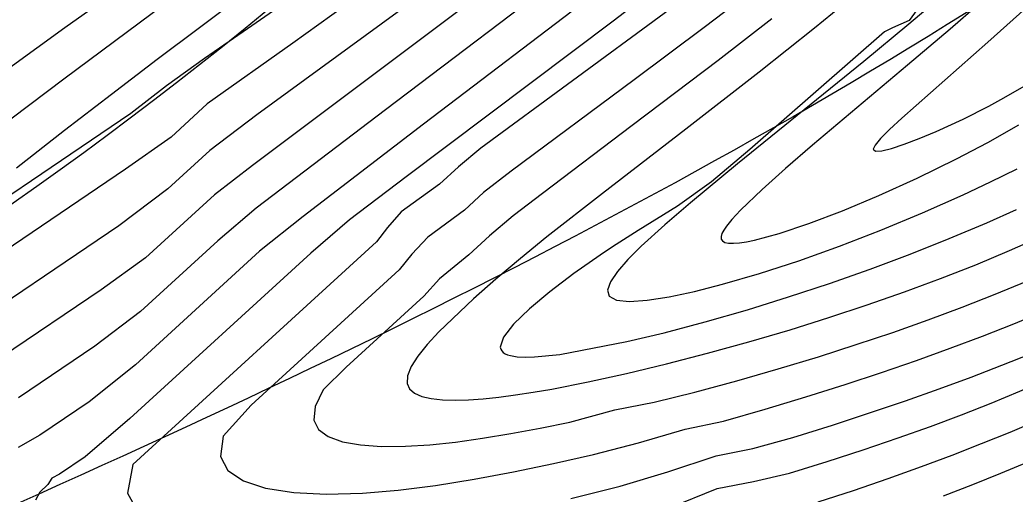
# Model space of a CAD drawing. Extents: x 2356077 to 2359823, y 225951 to 227822.
# Drawn here: x 2357645.82 to 2357663.74, y 226806.78 to 226815.32 of the extents above; entities that cross this region are included whole.
import ezdxf

# ---------------------------------------------------------------- set-up
doc = ezdxf.new("R2010")
doc.units = 0
for name, color, linetype in [('DTM Contours Major', 7, 'Continuous'), ('DTM Contours Minor', 7, 'Continuous'), ('Exist DTM Breakline', 7, 'Continuous'), ('Exist DTM Breakline Underwater', 7, 'Continuous'), ('Exist DTM Drainline', 7, 'Continuous')]:
    doc.layers.add(name, color=color, linetype=linetype)

msp = doc.modelspace()

# ---------------------------------------------------------------- linework, layer by layer
at = {"layer": 'DTM Contours Major'}
for points in [[(2357665.139, 226829.612), (2357662.569, 226827.309), (2357661.84, 226826.661), (2357661.089, 226826.002), (2357660.322, 226825.339), (2357659.185, 226824.379), (2357659.117, 226824.316), (2357657.796, 226823.257), (2357657.129, 226822.733), (2357656.455, 226822.215), (2357655.775, 226821.7), (2357655.088, 226821.188), (2357654.291, 226820.604), (2357653.485, 226820.022), (2357651.849, 226818.858), (2357647.631, 226815.888), (2357646.63, 226815.175), (2357645.621, 226814.446)], [(2357665.212, 226827.67), (2357663.323, 226825.963), (2357663.053, 226825.482), (2357662.885, 226825.015), (2357662.62, 226824.641), (2357661.787, 226823.512), (2357661.553, 226822.989), (2357661.376, 226822.657), (2357660.406, 226821.83), (2357659.814, 226821.222), (2357659.45, 226820.867), (2357659.074, 226820.515), (2357658.686, 226820.166), (2357658.287, 226819.818), (2357657.599, 226819.242), (2357657.028, 226818.781), (2357656.125, 226818.075), (2357655.017, 226817.234), (2357653.189, 226815.88), (2357650.084, 226813.607), (2357649.236, 226812.968), (2357648.482, 226812.279), (2357647.599, 226811.612), (2357644.528, 226809.537)], [(2357666.242, 226826.461), (2357664.58, 226821.839), (2357664.175, 226820.953), (2357663.419, 226820.272), (2357662.655, 226819.601), (2357661.883, 226818.941), (2357660.942, 226818.162), (2357659.973, 226817.384), (2357659.166, 226816.753), (2357658.319, 226816.105), (2357657.421, 226815.433), (2357654.119, 226813.012), (2357653.715, 226812.676), (2357653.371, 226812.36), (2357652.682, 226811.862), (2357652.437, 226811.583), (2357652.24, 226811.325), (2357647.854, 226807.315), (2357647.753, 226806.801), (2357647.939, 226806.465)], [(2357662.743, 226816.022), (2357661.825, 226815.243), (2357661.012, 226814.57), (2357658.74, 226812.726), (2357657.891, 226812.024), (2357657.434, 226811.632), (2357657.008, 226811.245), (2357656.766, 226811.004), (2357656.578, 226810.79), (2357656.452, 226810.605), (2357656.398, 226810.456), (2357656.426, 226810.346), (2357656.561, 226810.274), (2357656.795, 226810.251), (2357657.116, 226810.272), (2357657.511, 226810.334), (2357657.967, 226810.432), (2357658.471, 226810.561), (2357659.137, 226810.755), (2357659.842, 226810.985), (2357660.574, 226811.246), (2357661.321, 226811.533), (2357662.069, 226811.843), (2357662.806, 226812.17), (2357663.297, 226812.402), (2357663.776, 226812.64)], [(2357655.74, 226806.707), (2357656.628, 226806.929), (2357657.485, 226807.182), (2357658.355, 226807.472), (2357659.019, 226807.602), (2357659.734, 226807.802), (2357660.449, 226808.026), (2357661.136, 226808.251), (2357661.766, 226808.465), (2357662.369, 226808.678), (2357662.948, 226808.891), (2357663.502, 226809.103), (2357664.033, 226809.314)]]:
    msp.add_lwpolyline(points, dxfattribs=at)
at = {"layer": 'DTM Contours Minor'}
for points in [[(2357663.869, 226827.59), (2357662.868, 226826.679), (2357661.054, 226825.041), (2357660.938, 226824.839), (2357660.884, 226824.687), (2357660.774, 226824.535), (2357660.115, 226823.864), (2357659.635, 226823.395), (2357659.143, 226822.932), (2357658.718, 226822.549), (2357658.28, 226822.168), (2357657.83, 226821.787), (2357657.366, 226821.407), (2357656.89, 226821.025), (2357656.023, 226820.351), (2357655.242, 226819.759), (2357653.997, 226818.837), (2357651.319, 226816.874), (2357649.839, 226815.772), (2357648.292, 226814.606), (2357647.466, 226813.977), (2357646.619, 226813.326), (2357645.756, 226812.652)], [(2357663.921, 226824.981), (2357663.62, 226824.537), (2357663.318, 226824.07), (2357663.021, 226823.579), (2357662.546, 226822.257), (2357662.294, 226821.91), (2357660.789, 226820.622), (2357660.464, 226820.273), (2357660.131, 226819.932), (2357659.79, 226819.597), (2357659.442, 226819.269), (2357659.088, 226818.946), (2357658.727, 226818.628), (2357658.1, 226818.095), (2357657.455, 226817.568), (2357656.79, 226817.042), (2357655.886, 226816.344), (2357652.401, 226813.7), (2357650.074, 226811.927), (2357649.38, 226811.344), (2357647.99, 226810.072), (2357647.167, 226809.447), (2357645.792, 226808.518)], [(2357659.669, 226823.893), (2357659.436, 226823.694), (2357658.758, 226823.25), (2357657.33, 226822.139), (2357656.329, 226821.376), (2357655.104, 226820.462), (2357653.65, 226819.398), (2357650.034, 226816.777), (2357648.41, 226815.587), (2357647.522, 226814.931), (2357646.61, 226814.251), (2357645.68, 226813.548), (2357644.74, 226812.823), (2357643.794, 226812.078), (2357642.851, 226811.314), (2357641.877, 226810.501), (2357640.916, 226809.676), (2357639.974, 226808.849), (2357639.055, 226808.027), (2357638.164, 226807.219), (2357636.739, 226805.911), (2357635.13, 226804.415)], [(2357663.778, 226823.938), (2357663.042, 226821.893), (2357662.749, 226821.534), (2357661.112, 226820.137), (2357660.804, 226819.806), (2357660.488, 226819.475), (2357660.166, 226819.151), (2357659.837, 226818.834), (2357659.501, 226818.522), (2357659.159, 226818.214), (2357658.827, 226817.924), (2357658.49, 226817.637), (2357657.798, 226817.066), (2357657.08, 226816.495), (2357656.213, 226815.824), (2357653.084, 226813.444), (2357650.919, 226811.78), (2357650.131, 226811.153), (2357647.899, 226809.111), (2357647.066, 226808.443), (2357646.177, 226807.842), (2357645.787, 226807.622)], [(2357655.55, 226816.862), (2357650.7, 226813.218), (2357650.006, 226812.699), (2357649.322, 226812.169), (2357648.082, 226811.035), (2357647.282, 226810.462), (2357645.485, 226809.247)], [(2357651.774, 226816.449), (2357649.837, 226815.102), (2357649.142, 226814.625), (2357648.46, 226814.132), (2357647.817, 226813.633), (2357643.875, 226810.97)], [(2357652.842, 226816.415), (2357650.731, 226814.899), (2357649.191, 226813.805), (2357648.541, 226813.21), (2357647.72, 226812.631), (2357644.183, 226810.241)], [(2357657.343, 226815.941), (2357656.504, 226815.298), (2357652.772, 226812.495), (2357651.753, 226811.72), (2357651.056, 226811.121), (2357647.799, 226808.142), (2357646.992, 226807.456), (2357646.529, 226807.143), (2357646.39, 226807.069), (2357646.318, 226806.956), (2357646.179, 226806.819), (2357646.1, 226806.675)], [(2357663.591, 226816.045), (2357662.569, 226815.154), (2357661.802, 226814.501), (2357660.09, 226813.062), (2357659.603, 226812.643), (2357659.182, 226812.268), (2357658.795, 226811.896), (2357658.636, 226811.725), (2357658.541, 226811.606), (2357658.493, 226811.535), (2357658.46, 226811.472), (2357658.445, 226811.418), (2357658.446, 226811.374), (2357658.467, 226811.34), (2357658.511, 226811.314), (2357658.578, 226811.299), (2357658.667, 226811.297), (2357658.775, 226811.306), (2357658.903, 226811.325), (2357659.048, 226811.355), (2357659.492, 226811.474), (2357660.026, 226811.652), (2357660.63, 226811.881), (2357661.287, 226812.156), (2357661.977, 226812.47), (2357662.683, 226812.816), (2357663.247, 226813.113), (2357663.807, 226813.427)], [(2357659.061, 226815.886), (2357658.142, 226815.183), (2357656.879, 226814.239), (2357654.666, 226812.598), (2357654.165, 226812.21), (2357653.821, 226811.893), (2357653.161, 226811.407), (2357652.878, 226811.103), (2357652.646, 226810.818), (2357649.982, 226808.383), (2357649.476, 226807.827), (2357649.432, 226807.458), (2357649.565, 226807.21), (2357649.842, 226807.023), (2357650.243, 226806.892), (2357650.748, 226806.814), (2357651.335, 226806.785), (2357651.985, 226806.802), (2357652.628, 226806.854), (2357653.301, 226806.939), (2357653.996, 226807.05), (2357654.707, 226807.183), (2357655.427, 226807.334), (2357656.149, 226807.499), (2357656.959, 226807.708), (2357657.795, 226807.955), (2357658.485, 226808.099), (2357659.236, 226808.314), (2357659.969, 226808.534), (2357660.678, 226808.757), (2357661.332, 226808.972), (2357661.963, 226809.189), (2357662.57, 226809.408), (2357663.153, 226809.627), (2357663.713, 226809.848), (2357664.25, 226810.069)], [(2357662.166, 226815.773), (2357661.834, 226815.309), (2357661.534, 226815.178), (2357661.387, 226815.105), (2357658.964, 226812.988), (2357658.27, 226812.405), (2357657.658, 226811.966), (2357656.952, 226811.53), (2357656.492, 226811.233), (2357656.267, 226811.083), (2357655.793, 226810.752), (2357655.361, 226810.426), (2357654.992, 226810.119), (2357654.707, 226809.843), (2357654.525, 226809.609), (2357654.469, 226809.429), (2357654.477, 226809.394), (2357654.494, 226809.362), (2357654.52, 226809.335), (2357654.556, 226809.311), (2357654.599, 226809.292), (2357654.652, 226809.276), (2357654.77, 226809.256), (2357654.914, 226809.249), (2357655.084, 226809.252), (2357655.541, 226809.297), (2357656.746, 226809.53), (2357657.422, 226809.686), (2357658.158, 226809.883), (2357658.92, 226810.103), (2357659.657, 226810.332), (2357660.395, 226810.575), (2357661.127, 226810.833), (2357661.847, 226811.102), (2357662.551, 226811.381), (2357663.231, 226811.668), (2357663.764, 226811.908)], [(2357657.514, 226806.535), (2357658.375, 226806.882), (2357659.028, 226807.01), (2357659.677, 226807.158), (2357660.353, 226807.369), (2357661.005, 226807.582), (2357661.634, 226807.796), (2357662.213, 226808.003), (2357662.771, 226808.211), (2357663.308, 226808.422), (2357663.825, 226808.634), (2357664.324, 226808.849), (2357664.805, 226809.066), (2357665.458, 226809.378), (2357666.086, 226809.699), (2357666.698, 226810.03), (2357667.457, 226810.464), (2357668.224, 226810.923), (2357669.187, 226811.52), (2357669.639, 226811.859), (2357670.588, 226812.658), (2357670.918, 226813.333), (2357675.481, 226815.597)], [(2357664.045, 226815.63), (2357663.247, 226814.915), (2357661.701, 226813.551), (2357661.477, 226813.346), (2357661.314, 226813.185), (2357661.216, 226813.066), (2357661.185, 226812.99), (2357661.224, 226812.956), (2357661.337, 226812.962), (2357661.513, 226813.005), (2357661.742, 226813.08), (2357662.014, 226813.184), (2357662.318, 226813.311), (2357662.802, 226813.534), (2357663.263, 226813.766), (2357663.535, 226813.913), (2357664.026, 226814.199)], [(2357660.611, 226815.565), (2357660.126, 226815.169), (2357659.131, 226814.376), (2357657.81, 226813.351), (2357656.306, 226812.195), (2357655.309, 226811.411), (2357654.834, 226811.027), (2357654.386, 226810.652), (2357653.985, 226810.297), (2357653.359, 226809.706), (2357653.15, 226809.477), (2357652.982, 226809.267), (2357652.862, 226809.078), (2357652.796, 226808.912), (2357652.79, 226808.772), (2357652.835, 226808.676), (2357652.924, 226808.599), (2357653.055, 226808.541), (2357653.223, 226808.502), (2357653.425, 226808.479), (2357653.657, 226808.472), (2357653.898, 226808.479), (2357654.161, 226808.498), (2357654.444, 226808.528), (2357654.744, 226808.568), (2357655.062, 226808.617), (2357655.394, 226808.675), (2357656.051, 226808.803), (2357656.743, 226808.955), (2357657.463, 226809.128), (2357658.2, 226809.318), (2357658.944, 226809.525), (2357659.686, 226809.743), (2357660.386, 226809.962), (2357661.073, 226810.189), (2357661.745, 226810.424), (2357662.398, 226810.666), (2357663.03, 226810.913), (2357663.639, 226811.165), (2357664.187, 226811.406)], [(2357659.359, 226815.338), (2357658.393, 226814.589), (2357656.842, 226813.416), (2357655.227, 226812.195), (2357654.701, 226811.789), (2357654.274, 226811.43), (2357653.901, 226811.088), (2357653.371, 226810.66), (2357653.089, 226810.345), (2357651.691, 226809.067), (2357651.278, 226808.658), (2357651.134, 226808.362), (2357651.111, 226808.115), (2357651.196, 226807.947), (2357651.371, 226807.818), (2357651.626, 226807.726), (2357651.949, 226807.668), (2357652.332, 226807.641), (2357652.763, 226807.645), (2357653.198, 226807.672), (2357653.662, 226807.721), (2357654.151, 226807.789), (2357654.66, 226807.873), (2357655.186, 226807.971), (2357655.723, 226808.081), (2357656.531, 226808.301), (2357657.237, 226808.439), (2357657.974, 226808.618), (2357658.726, 226808.822), (2357659.47, 226809.036), (2357660.198, 226809.257), (2357660.877, 226809.474), (2357661.535, 226809.695), (2357662.173, 226809.921), (2357662.788, 226810.149), (2357663.381, 226810.381), (2357663.951, 226810.616)], [(2357660.192, 226806.645), (2357660.831, 226806.851), (2357661.453, 226807.066), (2357662.052, 226807.281), (2357662.603, 226807.487), (2357663.135, 226807.694), (2357663.647, 226807.901), (2357664.141, 226808.11), (2357664.619, 226808.321), (2357665.08, 226808.534), (2357665.764, 226808.868), (2357666.423, 226809.211), (2357667.066, 226809.565), (2357667.865, 226810.027), (2357668.674, 226810.515), (2357669.611, 226811.09), (2357670.07, 226811.397), (2357670.951, 226812.14), (2357671.224, 226812.765), (2357676.305, 226815.287)], [(2357662.451, 226806.753), (2357662.977, 226806.958), (2357663.484, 226807.163), (2357663.973, 226807.367), (2357664.445, 226807.573), (2357664.902, 226807.779), (2357665.344, 226807.987), (2357665.705, 226808.163), (2357666.057, 226808.342), (2357666.746, 226808.706), (2357667.42, 226809.083), (2357668.261, 226809.577), (2357669.573, 226810.38), (2357670.517, 226810.96), (2357670.923, 226811.29), (2357671.348, 226811.649), (2357671.53, 226812.198), (2357677.13, 226814.976)]]:
    msp.add_lwpolyline(points, dxfattribs=at)
at = {"layer": 'Exist DTM Breakline'}
for points in [[(2357560.647, 226784.157), (2357579.194, 226813.797), (2357610.316, 226806.105), (2357665.993, 226838.755), (2357684.212, 226874.582), (2357696.408, 226900.16)], [(2357603.707, 226758.395), (2357634.69, 226779.787), (2357686.009, 226803.72), (2357722.082, 226854.21), (2357734.02, 226881.496)]]:
    msp.add_spline(points, degree=3, dxfattribs=at)
at = {"layer": 'Exist DTM Breakline Underwater'}
for points in [[(2357599.673, 226759.537), (2357632.912, 226785.572), (2357686.254, 226809.636), (2357716.995, 226856.561), (2357730.688, 226885.555)], [(2357556.564, 226758.637), (2357564.307, 226781.559), (2357585.412, 226809.405), (2357614.858, 226803.405), (2357668.761, 226835.297), (2357689.369, 226869.515)]]:
    msp.add_spline(points, degree=3, dxfattribs=at)
at = {"layer": 'Exist DTM Drainline'}
msp.add_spline([(2357699.586, 226858.192), (2357670.366, 226820.782), (2357623.327, 226796.892), (2357587.218, 226772.268), (2357568.803, 226744.252), (2357555.19, 226717.62), (2357555.017, 226695.126), (2357553.473, 226672.759), (2357563.697, 226642.736), (2357576.526, 226627.993), (2357663.798, 226499.169), (2357732.721, 226415.647), (2357803.211, 226342.215), (2357874.586, 226264.309)], degree=3, dxfattribs=at)

doc.saveas('drawing.dxf')
